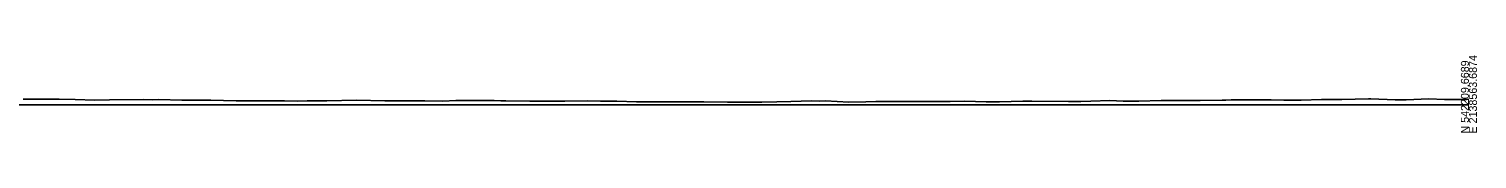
# Model space of a CAD drawing. Extents: x -14327 to 8886, y -10 to 39048.
# Drawn here: x 6779 to 7286, y -10 to 17 of the extents above; entities that cross this region are included whole.
import ezdxf

# ---------------------------------------------------------------- set-up
doc = ezdxf.new("R2010")
doc.units = 0
doc.layers.add('RD_GPK_XS_Cell', color=7, linetype='Continuous')
doc.layers.add('RD_XS_ExGround', color=7, linetype='Continuous')

msp = doc.modelspace()

# ---------------------------------------------------------------- linework, layer by layer
at = {"layer": 'RD_GPK_XS_Cell'}
msp.add_line((6486.14, 0), (7283.22, 0), dxfattribs=at)
at = {"layer": 'RD_XS_ExGround'}
for p, q in [((6777.33, 2), (6781.38, 2.03)), ((6781.38, 2.03), (6782.1, 2.06)), ((6782.1, 2.06), (6789.98, 1.98)), ((6789.98, 1.98), (6795.53, 1.87)), ((6795.53, 1.87), (6802.4, 1.7)), ((6802.4, 1.7), (6807.49, 1.76)), ((6807.49, 1.76), (6819.58, 1.86)), ((6819.58, 1.86), (6822.69, 1.82)), ((6822.69, 1.82), (6824.83, 1.86)), ((6824.83, 1.86), (6832.84, 1.63)), ((6832.84, 1.63), (6841.95, 1.65)), ((6841.95, 1.65), (6842.99, 1.66)), ((6842.99, 1.66), (6851.84, 1.43)), ((6851.84, 1.43), (6853.14, 1.42)), ((6853.14, 1.42), (6856.53, 1.47)), ((6856.53, 1.47), (6863.28, 1.49)), ((6863.28, 1.49), (6868.82, 1.39)), ((6868.82, 1.39), (6873.43, 1.35)), ((6873.43, 1.35), (6876.65, 1.43)), ((6876.65, 1.43), (6883.58, 1.4)), ((6883.58, 1.4), (6893.91, 1.65)), ((6893.91, 1.65), (6903.87, 1.4)), ((6903.87, 1.4), (6911.23, 1.42)), ((6911.23, 1.42), (6917.85, 1.39)), ((6917.85, 1.39), (6924.17, 1.37)), ((6924.17, 1.37), (6928.67, 1.57)), ((6928.67, 1.57), (6934.32, 1.52)), ((6934.32, 1.52), (6942.09, 1.58)), ((6942.09, 1.58), (6944.47, 1.5)), ((6944.47, 1.5), (6946.19, 1.46)), ((6946.19, 1.46), (6954.67, 1.33)), ((6954.67, 1.33), (6964.76, 1.35)), ((6964.76, 1.35), (6966.92, 1.36)), ((6966.92, 1.36), (6974.91, 1.42)), ((6974.91, 1.42), (6979.4, 1.33)), ((6979.4, 1.33), (6985.06, 1.28)), ((6985.06, 1.28), (6991.9, 1.15)), ((6991.9, 1.15), (7005.35, 1.06)), ((7005.35, 1.06), (7006.31, 1.04)), ((7006.31, 1.04), (7013.2, 1.12)), ((7013.2, 1.12), (7015.5, 1.14)), ((7015.5, 1.14), (7023.81, 0.95)), ((7023.81, 0.95), (7025.65, 0.97)), ((7025.65, 0.97), (7028.22, 0.96)), ((7028.22, 0.96), (7035.8, 1.03)), ((7035.8, 1.03), (7041.01, 1.07)), ((7041.01, 1.07), (7045.94, 1.16)), ((7045.94, 1.16), (7053.23, 1.39)), ((7053.23, 1.39), (7056.09, 1.38)), ((7056.09, 1.38), (7058.1, 1.4)), ((7058.1, 1.4), (7066.24, 1.01)), ((7066.24, 1.01), (7072.22, 1.12)), ((7072.22, 1.12), (7075.73, 1.19)), ((7075.73, 1.19), (7076.39, 1.19)), ((7076.39, 1.19), (7085.42, 1.23)), ((7085.42, 1.23), (7086.54, 1.22)), ((7086.54, 1.22), (7089.47, 1.24)), ((7089.47, 1.24), (7096.68, 1.17)), ((7096.68, 1.17), (7101.71, 1.27)), ((7101.71, 1.27), (7106.83, 1.33)), ((7106.83, 1.33), (7114.26, 1.15)), ((7114.26, 1.15), (7118.94, 1.07)), ((7118.94, 1.07), (7127.13, 1.29)), ((7127.13, 1.29), (7127.56, 1.33)), ((7127.56, 1.33), (7130.23, 1.3)), ((7130.23, 1.3), (7143.06, 1.26)), ((7143.06, 1.26), (7147.42, 1.27)), ((7147.42, 1.27), (7150.88, 1.31)), ((7150.88, 1.31), (7157.57, 1.51)), ((7157.57, 1.51), (7162.27, 1.37)), ((7162.27, 1.37), (7167.72, 1.38)), ((7167.72, 1.38), (7175.57, 1.54)), ((7175.57, 1.54), (7177.87, 1.61)), ((7177.87, 1.61), (7179.46, 1.59)), ((7179.46, 1.59), (7188.01, 1.52)), ((7188.01, 1.52), (7189.19, 1.54)), ((7189.19, 1.54), (7196.86, 1.73)), ((7196.86, 1.73), (7198.16, 1.7)), ((7198.16, 1.7), (7200.04, 1.79)), ((7200.04, 1.79), (7208.31, 1.75)), ((7208.31, 1.75), (7214.06, 1.77)), ((7214.06, 1.77), (7218.46, 1.72)), ((7218.46, 1.72), (7224.57, 1.73)), ((7224.57, 1.73), (7231.58, 1.92)), ((7231.58, 1.92), (7238.75, 1.97)), ((7238.75, 1.97), (7248.07, 2.14)), ((7248.07, 2.14), (7248.9, 2.16)), ((7248.9, 2.16), (7257.42, 1.78)), ((7257.42, 1.78), (7261.3, 1.74)), ((7261.3, 1.74), (7269.2, 2.15)), ((7269.2, 2.15), (7274.67, 1.9)), ((7274.67, 1.9), (7279.35, 1.95)), ((7279.35, 1.95), (7282.38, 1.93)), ((7282.38, 1.93), (7283.22, 1.99))]:
    msp.add_line(p, q, dxfattribs=at)

# ---------------------------------------------------------------- texts
at = {"layer": 'RD_GPK_XS_Cell'}
for s, p in [('N 542209.6689', (7283.22, -10)), ('E 2138563.6874', (7286.02, -10))]:
    msp.add_text(s, height=2.8, rotation=90, dxfattribs=at).set_placement(p)

doc.saveas('drawing.dxf')
